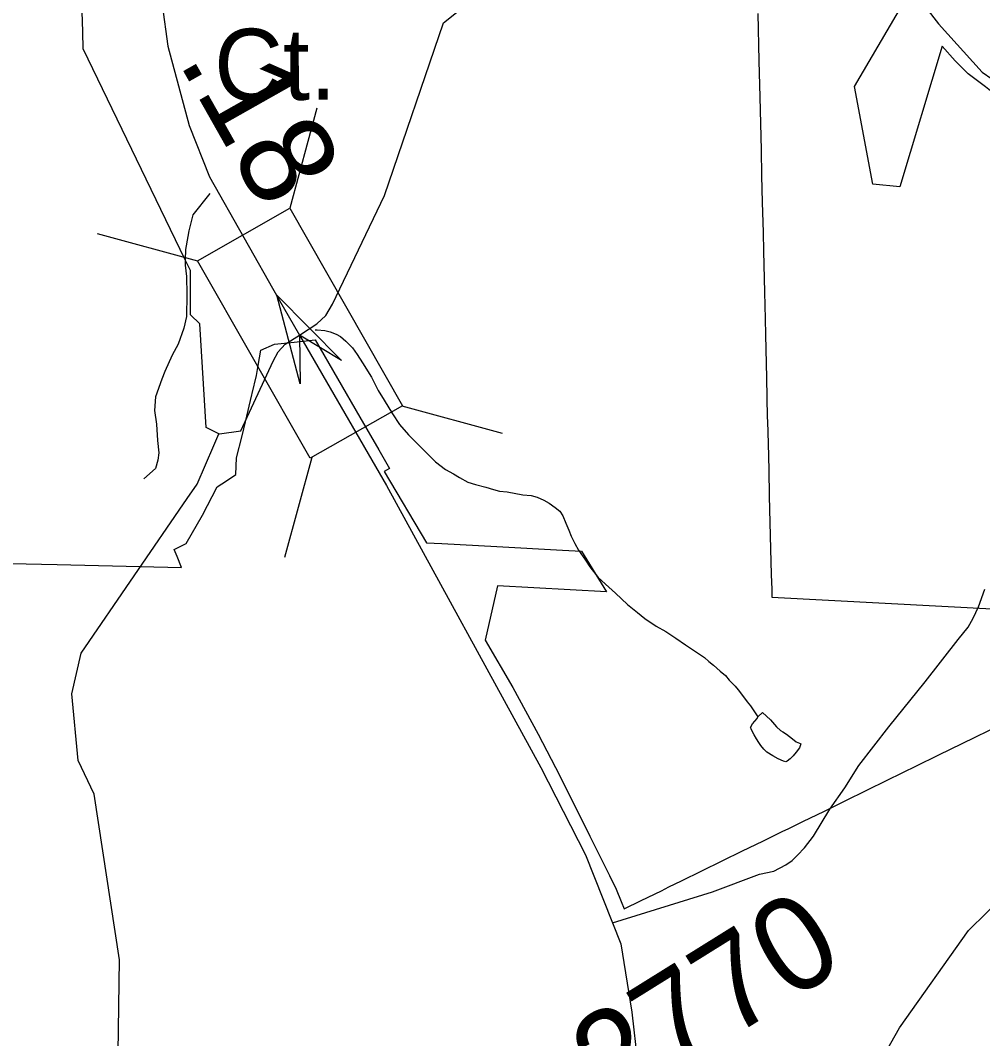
# Model space of a CAD drawing. Extents: x 2001466 to 31450019, y -30647475 to 847247.
# Drawn here: x 2061999 to 2064558, y 660912 to 663620 of the extents above; entities that cross this region are included whole.
import ezdxf

# ---------------------------------------------------------------- set-up
doc = ezdxf.new("R2010")
doc.units = 0
for name, color, linetype in [('Exist Boundary Political City Limit New', 7, 'Continuous'), ('Exist Hydrographic Creek Single Shore', 7, 'Continuous'), ('Exist Hydrographic Misc Water Feature', 7, 'Continuous'), ('Exist Road Non-System Type 51', 7, 'Continuous'), ('Exist Road Non-System Type 51 Label', 7, 'Continuous'), ('Exist Road Secondary Mileage Hundredths English Label', 7, 'Continuous'), ('Exist Road Secondary Structure Standard Bridge Attributed CELL', 7, 'Continuous'), ('Exist Road Secondary Structure Standard Bridge CELL', 7, 'Continuous'), ('Exist Road Secondary Type 51 Attributed', 7, 'Continuous'), ('Exist Road Secondary Type 51 Number Label', 7, 'Continuous'), ('Map Preparation Boundary City Limit Buffer Line', 7, 'Continuous')]:
    doc.layers.add(name, color=color, linetype=linetype)

msp = doc.modelspace()

# ---------------------------------------------------------------- linework, layer by layer
at = {"layer": 'Exist Boundary Political City Limit New'}
for points in [[(2065599.6, 662000.7), (2065605.9, 662282.2), (2065608.2, 662518.7), (2065604.9, 662685.3), (2065428.1, 662748), (2065236, 662817.9), (2065014.5, 662895.9), (2065000, 662900.4), (2064935.6, 662920.4), (2064861.8, 662944.2), (2064874.2, 663231.4), (2064820.9, 663266.9), (2064763.8, 663303), (2064681.5, 663356.5), (2064641.5, 663383.5), (2064592.2, 663421.9), (2064565, 663443.2), (2064518.9, 663477.5), (2064484.9, 663512), (2064450.1, 663551.2), (2064337.5, 663176.8), (2064265.9, 663184), (2064217.1, 663443.8), (2064351.8, 663673.4)], [(2063959.6, 663638), (2063962.6, 663512.6), (2063965, 663415.9), (2063966.6, 663345.9), (2063968.4, 663275.9), (2063970.1, 663206), (2063971.8, 663136), (2063973.8, 663055.9), (2063974.9, 663005.9), (2063977.5, 662897.4), (2063979.2, 662826.2), (2063980.4, 662783.4), (2063982.6, 662669.2), (2063985.2, 662564.4), (2063985.8, 662553.5), (2063987.1, 662494.4), (2063988.9, 662424.4), (2063990.5, 662354.4), (2063992.2, 662284.4), (2063993.9, 662214.4), (2063995.8, 662146.5), (2063996.8, 662106.1), (2063997.2, 662085.8), (2064750.9, 662045.9)], [(2062588.5, 662514.9), (2062597.6, 662551.9), (2062614.5, 662623.9), (2062615.2, 662627.2), (2062626.8, 662675.9), (2062631.2, 662702.1), (2062634.8, 662722.8), (2062638.2, 662742.8), (2062675.1, 662759.2), (2062727.5, 662764.5), (2062782.8, 662769.9), (2062901.6, 662564.8), (2062951.8, 662478.2), (2062980.6, 662428.3), (2062966.6, 662420.1), (2063079.1, 662230.8), (2063119.5, 662228.6), (2063266, 662220.6), (2063440.8, 662211.1), (2063490.9, 662208.1), (2063557.6, 662100.1), (2063268, 662116.2), (2063234.8, 661971.3), (2063308.1, 661845.7), (2063376, 661722.1), (2063433.8, 661610.6), (2063513.5, 661450.4), (2063565.6, 661346), (2063583, 661309.2), (2063596.9, 661276.6), (2063604.5, 661257), (2063649.6, 661279.1), (2063703.6, 661305.5), (2063723.6, 661315.3), (2063757.4, 661331.9), (2063811.2, 661358.3), (2063865.1, 661384.7), (2063919.1, 661411.1), (2063972.9, 661437.5), (2064026.8, 661463.8), (2064040.4, 661470.4), (2064081.2, 661490), (2064135.1, 661516.4), (2064189, 661542.9), (2064253.2, 661574.4), (2064347.1, 661620.4), (2064379.9, 661636.4), (2064441.6, 661666.7), (2064503.4, 661697), (2064608.5, 661748.4)], [(2061973.2, 662175.8), (2062096.6, 662172.8), (2062427.9, 662164.6), (2062415.9, 662194), (2062408.4, 662212.4), (2062440, 662228.6), (2062483, 662304), (2062522.6, 662379), (2062547.2, 662395.6), (2062571.6, 662412.6), (2062574, 662456.2), (2062588.5, 662514.9)]]:
    msp.add_lwpolyline(points, dxfattribs=at)
at = {"layer": 'Exist Hydrographic Creek Single Shore'}
for p, q in [((2062524.2, 662514.2), (2062526.8, 662520.1)), ((2062526.8, 662520.1), (2062528.2, 662520.3)), ((2062513.3, 662489), (2062524.2, 662514.2))]:
    msp.add_line(p, q, dxfattribs=at)
for points in [[(2062528.2, 662520.3), (2062585.1, 662528.7), (2062671, 662713.7), (2062684.2, 662738.7), (2062703.3, 662758.5), (2062741.4, 662783.1), (2062787.6, 662812.8), (2062811, 662834.8), (2062829.4, 662864.8), (2062967.1, 663154.1), (2063124.2, 663613.5), (2063540.2, 663946.2), (2063741.9, 664019.3)], [(2062442.5, 662348), (2062469, 662386.7), (2062513.3, 662489)], [(2062248, 660071.6), (2062263.1, 661121.2), (2062195.1, 661562.2), (2062153, 661651.6), (2062136, 661829.1), (2062161, 661936.8), (2062442.5, 662348)]]:
    msp.add_lwpolyline(points, dxfattribs=at)
at = {"layer": 'Exist Hydrographic Misc Water Feature'}
for points in [[(2062164.8, 663589.2), (2062158.2, 663803.7), (2062049.1, 664068.4), (2062059.2, 664173.9)], [(2062437.5, 662983), (2062166.2, 663544.3), (2062164.8, 663589.2)], [(2062526.8, 662520.1), (2062493.2, 662537.1), (2062476.2, 662813), (2062451.2, 662836.5), (2062451.2, 662954.6), (2062437.5, 662983)], [(2062782.5, 662797.1), (2062788.5, 662797.1), (2062808.6, 662795.2), (2062822.5, 662791.2), (2062838.5, 662785.2), (2062850.4, 662779.2), (2062864.6, 662767.2), (2062882.4, 662749.3), (2062894.5, 662731.3), (2062908.6, 662709.4), (2062932.6, 662671.4), (2062950.7, 662635.4), (2062966.7, 662609.5), (2062988.8, 662573.6), (2063006.9, 662545.6), (2063030.9, 662517.6), (2063053, 662495.7), (2063077, 662471.8), (2063103, 662445.8), (2063129.1, 662425.8), (2063151, 662413.9), (2063167, 662403.9), (2063189.2, 662391.9), (2063209, 662386), (2063237.1, 662378.1), (2063257, 662372.1), (2063273, 662368.1), (2063293.1, 662366.1), (2063335.2, 662358.3), (2063357.1, 662356.3), (2063373.1, 662352.3), (2063391.1, 662344.3), (2063405.1, 662336.4), (2063421.3, 662324.4), (2063433.2, 662314.4), (2063441.2, 662302.4), (2063449.2, 662282.4), (2063457.2, 662264.5), (2063463.3, 662248.5), (2063473.4, 662228.5), (2063483.4, 662210.6), (2063501.5, 662184.6), (2063513.5, 662166.6), (2063535.5, 662138.7), (2063563.4, 662112.7), (2063581.6, 662096.8), (2063613.6, 662066.8), (2063639.7, 662044.9), (2063659.8, 662028.9), (2063689.7, 662009), (2063715.7, 661995), (2063741.8, 661977.1), (2063767.6, 661959.1), (2063817.8, 661925.2), (2063829.7, 661915.3), (2063841.8, 661905.3), (2063859.9, 661889.3), (2063873.8, 661877.3), (2063883.9, 661865.4), (2063899.9, 661849.4), (2063907.9, 661839.4), (2063922, 661821.4), (2063931.9, 661807.4), (2063940.1, 661797.4), (2063960.2, 661767.5)], [(2064271.3, 660824.8), (2064337, 660941.2), (2064520.1, 661200), (2064861.2, 661534.3), (2064919, 661634.8), (2065119.1, 661834.2), (2065477.1, 662010.6), (2065597.8, 662180)], [(2063960.2, 661767.5), (2063972, 661779.5), (2063994, 661759.6), (2064010, 661741.6), (2064020, 661731.6), (2064026, 661727.6), (2064036.2, 661721.7), (2064044.2, 661715.7), (2064052.2, 661709.7), (2064062.3, 661701.7), (2064070.3, 661697.8), (2064074.2, 661695.8), (2064070.3, 661685.8), (2064062.3, 661673.7), (2064054.3, 661663.7), (2064046.3, 661655.7), (2064038.3, 661649.7), (2064034.4, 661647.7), (2064028.2, 661649.7), (2064014.3, 661655.7), (2064000.1, 661663.7), (2063984.1, 661673.6), (2063976.1, 661681.6), (2063968.1, 661691.6), (2063962.2, 661699.5), (2063956.3, 661709.5), (2063950.1, 661719.5), (2063946.2, 661727.5), (2063942.1, 661735.5), (2063940.1, 661739.5), (2063946, 661749.5), (2063958.1, 661763.5), (2063960.2, 661767.5)]]:
    msp.add_lwpolyline(points, dxfattribs=at)
at = {"layer": 'Exist Road Non-System Type 51'}
for points in [[(2062503.1, 663159.5), (2062457.9, 663102.4), (2062447, 663060.6), (2062444.3, 663045.4)], [(2062444.3, 663045.4), (2062438, 663010.8), (2062437.5, 662983)], [(2062437.5, 662983), (2062437.2, 662968.8), (2062440.6, 662938.7), (2062441.6, 662890.7), (2062440.4, 662832.7), (2062433.8, 662800.9), (2062418.9, 662759.2), (2062402.3, 662729.5), (2062383.4, 662685.9), (2062375, 662666), (2062358, 662618.4), (2062355.3, 662582.4), (2062360.6, 662546.3), (2062363.7, 662502.3), (2062367, 662470.2), (2062364.6, 662450.3), (2062358.2, 662428.4), (2062327.6, 662401)], [(2063573.5, 661219.7), (2063839.3, 661302.3), (2063964.2, 661349.8), (2064002.4, 661357), (2064034.7, 661374.3), (2064051, 661386), (2064065.2, 661399.7), (2064083.6, 661419.3), (2064108.3, 661450.8), (2064151.7, 661522), (2064190.9, 661579.2), (2064228.1, 661638.4), (2064308.2, 661740.8), (2064404.6, 661860.8), (2064492.9, 661973), (2064519.6, 662006.5), (2064532.1, 662030.2), (2064546.7, 662060), (2064563.6, 662107.6)]]:
    msp.add_lwpolyline(points, dxfattribs=at)
at = {"layer": 'Exist Road Secondary Structure Standard Bridge Attributed CELL'}
msp.add_lwpolyline([(2062743, 662653.2), (2062680.9, 662889), (2062852.6, 662715.8), (2062741.4, 662783.1)], close=True, dxfattribs=at)
at = {"layer": 'Exist Road Secondary Structure Standard Bridge CELL'}
for p, q in [((2062787.8, 663386.3), (2062715.2, 663120.1)), ((2062203.7, 663052.7), (2062470, 662980)), ((2063013.8, 662594.6), (2063280, 662521.9)), ((2062774.2, 662457.7), (2062701.5, 662191.5))]:
    msp.add_line(p, q, dxfattribs=at)
msp.add_lwpolyline([(2062715.2, 663120.1), (2063015, 662595.2), (2062769.8, 662455.2), (2062470, 662980)], close=True, dxfattribs=at)
at = {"layer": 'Exist Road Secondary Type 51 Attributed'}
for points in [[(2064173.9, 663955.1), (2064440.4, 663610.7), (2064556.5, 663481.8), (2064633.5, 663429), (2064920.1, 663235.7), (2065168.2, 663075.2), (2065319.1, 663012.9), (2065456.9, 662976.9), (2065623.6, 662948.4), (2065772.5, 662938.9), (2065940.3, 662951.6), (2066176.2, 662980.1), (2066324, 662980.1), (2066733.5, 662929.4), (2067363.7, 662863.9), (2067760.6, 662825.9), (2068025, 662822.7)], [(2062375.7, 663661.3), (2062391.1, 663551.5), (2062447.5, 663340.1), (2062501.7, 663203.7), (2062684.2, 662880.7), (2062741.4, 662783.1)], [(2062741.4, 662783.1), (2062972.3, 662382.7), (2063383.3, 661633.3), (2063501.5, 661400.9), (2063595.4, 661164.3), (2063625, 660982.7), (2063639.8, 660849.6), (2063635.5, 660663.7), (2063607, 660443.9), (2063560.6, 660135.5), (2063507.8, 659875.7), (2063447.1, 659660.2), (2063331, 659291.5), (2063241.8, 659018), (2063209.1, 658898.6), (2063204.9, 658812), (2063213.3, 658723.3), (2063251.3, 658602.8), (2063385.4, 658233.1), (2063511.5, 657876.1)]]:
    msp.add_lwpolyline(points, dxfattribs=at)
at = {"layer": 'Map Preparation Boundary City Limit Buffer Line'}
for points in [[(2065599.6, 662000.7), (2065605.9, 662282.2), (2065608.2, 662518.7), (2065604.9, 662685.3), (2065428.1, 662748), (2065236, 662817.9), (2065014.5, 662895.9), (2065000, 662900.4), (2064935.6, 662920.4), (2064861.8, 662944.2), (2064874.2, 663231.4), (2064820.9, 663266.9), (2064763.8, 663303), (2064681.5, 663356.5), (2064641.5, 663383.5), (2064592.2, 663421.9), (2064565, 663443.2), (2064518.9, 663477.5), (2064484.9, 663512), (2064450.1, 663551.2), (2064337.5, 663176.8), (2064265.9, 663184), (2064217.1, 663443.8), (2064351.8, 663673.4)], [(2063959.6, 663638), (2063962.6, 663512.6), (2063965, 663415.9), (2063966.6, 663345.9), (2063968.4, 663275.9), (2063970.1, 663206), (2063971.8, 663136), (2063973.8, 663055.9), (2063974.9, 663005.9), (2063977.5, 662897.4), (2063979.2, 662826.2), (2063980.4, 662783.4), (2063982.6, 662669.2), (2063985.2, 662564.4), (2063985.8, 662553.5), (2063987.1, 662494.4), (2063988.9, 662424.4), (2063990.5, 662354.4), (2063992.2, 662284.4), (2063993.9, 662214.4), (2063995.8, 662146.5), (2063996.8, 662106.1), (2063997.2, 662085.8), (2064750.9, 662045.9)], [(2062588.5, 662514.9), (2062597.6, 662551.9), (2062614.5, 662623.9), (2062615.2, 662627.2), (2062626.8, 662675.9), (2062631.2, 662702.1), (2062634.8, 662722.8), (2062638.2, 662742.8), (2062675.1, 662759.2), (2062727.5, 662764.5), (2062782.8, 662769.9), (2062901.6, 662564.8), (2062951.8, 662478.2), (2062980.6, 662428.3), (2062966.6, 662420.1), (2063079.1, 662230.8), (2063119.5, 662228.6), (2063266, 662220.6), (2063440.8, 662211.1), (2063490.9, 662208.1), (2063557.6, 662100.1), (2063268, 662116.2), (2063234.8, 661971.3), (2063308.1, 661845.7), (2063376, 661722.1), (2063433.8, 661610.6), (2063513.5, 661450.4), (2063565.6, 661346), (2063583, 661309.2), (2063596.9, 661276.6), (2063604.5, 661257), (2063649.6, 661279.1), (2063703.6, 661305.5), (2063723.6, 661315.3), (2063757.4, 661331.9), (2063811.2, 661358.3), (2063865.1, 661384.7), (2063919.1, 661411.1), (2063972.9, 661437.5), (2064026.8, 661463.8), (2064040.4, 661470.4), (2064081.2, 661490), (2064135.1, 661516.4), (2064189, 661542.9), (2064253.2, 661574.4), (2064347.1, 661620.4), (2064379.9, 661636.4), (2064441.6, 661666.7), (2064503.4, 661697), (2064608.5, 661748.4)], [(2061973.2, 662175.8), (2062096.6, 662172.8), (2062427.9, 662164.6), (2062415.9, 662194), (2062408.4, 662212.4), (2062440, 662228.6), (2062483, 662304), (2062522.6, 662379), (2062547.2, 662395.6), (2062571.6, 662412.6), (2062574, 662456.2), (2062588.5, 662514.9)]]:
    msp.add_lwpolyline(points, dxfattribs=at)

# ---------------------------------------------------------------- texts
at = {"layer": 'Exist Road Non-System Type 51 Label'}
msp.add_text('Ct.', height=190, rotation=0.4195, dxfattribs=at).set_placement((2062515, 663406.7))
at = {"layer": 'Exist Road Secondary Mileage Hundredths English Label'}
msp.add_text('.18', height=250, rotation=299.4673, dxfattribs=at).set_placement((2062417.2, 663511.6))
at = {"layer": 'Exist Road Secondary Type 51 Number Label'}
msp.add_text('2770', height=250, rotation=31.918, dxfattribs=at).set_placement((2063569.6, 660714.4))

doc.saveas('drawing.dxf')
